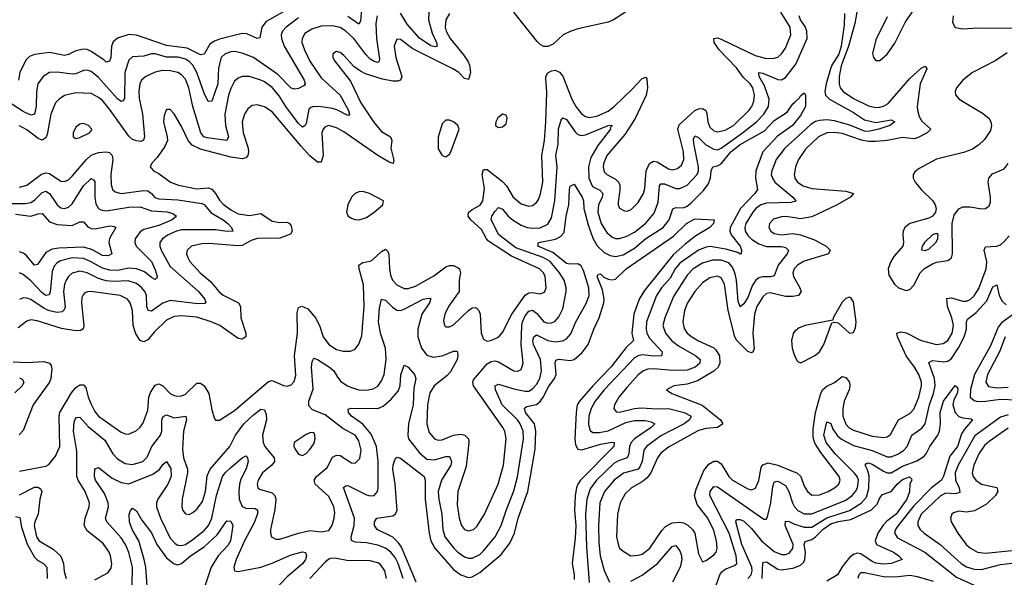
# Model space of a CAD drawing. Header units: inches. Extents: x 1843162 to 1959474, y 907081 to 1016326.
# Tile 422 of 656: x 1915892 to 1921110, y 955876 to 958830. Entities that reach past the tile are written whole.
import ezdxf

# ---------------------------------------------------------------- set-up
doc = ezdxf.new("R2010")
doc.units = ezdxf.units.IN
doc.header["$MEASUREMENT"] = 0
doc.layers.add('B9915', color=7, linetype='Continuous')
doc.layers.add('B9925', color=7, linetype='Continuous')

msp = doc.modelspace()

# ---------------------------------------------------------------- linework, layer by layer
at = {"layer": 'B9915', "color": 5}
for points, elevation in [([(1917703, 958890), (1917698.4, 958821.6), (1917690, 958806.6), (1917630, 958847)], 540), ([(1917370, 958840.7), (1917303.9, 958790), (1917285.4, 958770), (1917278, 958750), (1917278.9, 958730), (1917293.8, 958690), (1917399.5, 958510), (1917404.5, 958490), (1917398.8, 958481.2), (1917370, 958466), (1917350, 958461.5), (1917330, 958468.2), (1917259.4, 958539.4), (1917130, 958630.4), (1917070, 958653.1), (1917030, 958660.9), (1917010, 958660.2), (1916980.2, 958650), (1916960.4, 958630), (1916945.5, 958574.5), (1916941, 958490), (1916910, 958398), (1916890, 958396.9), (1916870, 958440.4), (1916831, 958550), (1916810, 958588.7), (1916790, 958608.7), (1916770, 958620.6), (1916732.3, 958632.3), (1916670, 958632.3), (1916610, 958649.5), (1916590, 958649.9), (1916550, 958636.7), (1916490, 958634.3), (1916470, 958616), (1916449.7, 958550), (1916448, 958412), (1916439.4, 958400.6), (1916430, 958397.3), (1916410, 958411.7), (1916310, 958524.6), (1916270, 958555.9), (1916250, 958562.6), (1916230, 958561.6), (1916190, 958543.2), (1916170, 958541.2), (1916090, 958553), (1916050, 958550.5), (1916016.9, 958530), (1915987.7, 958490), (1915981.3, 958450), (1915979.4, 958370), (1915970, 958329.8), (1915950, 958324.6), (1915910, 958343.3), (1915850, 958382.1)], 540), ([(1918170, 958863.5), (1918149.6, 958830), (1918147.1, 958790), (1918152, 958770), (1918172.4, 958730), (1918244.6, 958644.6), (1918266.6, 958610), (1918275.2, 958590), (1918281.6, 958550), (1918270, 958513.5), (1918250, 958519.4), (1918219.1, 958550), (1918188.1, 958570), (1917975.3, 958675.3), (1917910, 958725.3), (1917890, 958727.8), (1917875.8, 958690), (1917886, 958630), (1917917.9, 958530), (1917910.7, 958510), (1917895.2, 958504.8), (1917870, 958503.9), (1917814.5, 958514.5), (1917724.2, 958544.2), (1917697.1, 958557.1), (1917662.5, 958582.5), (1917610, 958641.1), (1917590, 958656.4), (1917570, 958661.6), (1917550.7, 958650), (1917552.2, 958630), (1917562.3, 958610), (1917644.7, 958504.7), (1917700.3, 958390), (1917766.1, 958290), (1917810, 958237.8), (1917857.6, 958210), (1917863.7, 958190), (1917859, 958150), (1917874.2, 958085.8), (1917871.6, 958068.4), (1917850, 958075.4), (1917790, 958110.9), (1917610, 958235.8), (1917570, 958258), (1917530, 958269.1), (1917510, 958261.8), (1917500.2, 958250), (1917492.8, 958230), (1917500.5, 958110), (1917490, 958075.3), (1917470, 958075.2), (1917430, 958109.4), (1917381.9, 958161.9), (1917230, 958341.4), (1917190, 958368.3), (1917150, 958379.4), (1917124.4, 958375.6), (1917101.7, 958358.3), (1917083.2, 958330), (1917071.6, 958290), (1917076.1, 958230), (1917101.9, 958150), (1917104.9, 958130), (1917100.1, 958110), (1917090, 958099.2), (1917070, 958093.6), (1917010, 958102.5), (1916850, 958144), (1916805.6, 958165.6), (1916784.2, 958190), (1916750, 958264.2), (1916710, 958331.8), (1916690, 958354.5), (1916670, 958355.1), (1916658, 958322), (1916654.7, 958290), (1916674.2, 958210), (1916674.4, 958190), (1916661.1, 958158.9), (1916619.8, 958100.2), (1916592.2, 958070), (1916583, 958050), (1916600.5, 958030), (1916630, 958015.2), (1916691.8, 957970), (1916734, 957954), (1916830, 957934.7), (1916890, 957939.4), (1916910, 957933.3), (1916930.1, 957910.1), (1916950, 957873.6), (1916970, 957852.3), (1917010, 957822.3), (1917050, 957801.9), (1917110, 957793.5), (1917170, 957804.1), (1917230, 957763.4), (1917270, 957755.3), (1917310, 957757.3), (1917322, 957750), (1917330, 957737.6), (1917336.3, 957710), (1917326.1, 957693.9), (1917270, 957672.3), (1917150, 957671), (1917119.1, 957660.9), (1917070, 957633.6), (1917050, 957631.6), (1916894.8, 957645.2), (1916856.9, 957643.1), (1916801.6, 957630), (1916779, 957610), (1916775.9, 957590), (1916782.2, 957570), (1916794.3, 957550), (1916848.1, 957490), (1916902.5, 957442.5), (1916947, 957390), (1916970, 957370.6), (1917050.8, 957330), (1917061.5, 957310), (1917064.6, 957250), (1917090.9, 957170), (1917090.2, 957149.8), (1917070, 957138.2), (1917050, 957141.8), (1916952.3, 957210), (1916906.8, 957230), (1916830, 957253.6), (1916750, 957262.3), (1916710, 957258), (1916670, 957238.7), (1916604.5, 957175.5), (1916570, 957134), (1916550, 957124), (1916530, 957131.2), (1916506.6, 957166.6), (1916494, 957210), (1916489.4, 957290), (1916476.7, 957330), (1916462.3, 957350), (1916424.5, 957370), (1916269.5, 957390.5), (1916250.9, 957389.1), (1916237.4, 957382.6), (1916227.3, 957372.7), (1916221.9, 957358.1), (1916218.6, 957330), (1916231.7, 957210), (1916227.4, 957192.6), (1916215.5, 957184.5), (1916190, 957182.5), (1916113.8, 957193.8), (1915984.7, 957235.3), (1915950, 957239.6), (1915930, 957232.9), (1915882.9, 957197.1)], 580), ([(1917285.5, 958870), (1917198.7, 958821.3), (1917175.8, 958790), (1917165.3, 958734.7), (1917150, 958729.8), (1917095.9, 958755.9), (1917070, 958757.3), (1916950, 958726.3), (1916923.4, 958716.6), (1916900.3, 958699.7), (1916870, 958647.7), (1916850, 958643.6), (1916779.5, 958679.5), (1916670, 958693.2), (1916510, 958747.6), (1916470, 958751.7), (1916410, 958733), (1916387.2, 958712.8), (1916378.7, 958690), (1916375, 958630), (1916367.3, 958610), (1916350, 958605.7), (1916337.8, 958617.8), (1916270, 958660.9), (1916250, 958671.9), (1916230, 958674.9), (1916190, 958664.8), (1916150, 958645), (1916130, 958640.7), (1916050, 958657), (1915970, 958646), (1915943.9, 958636.1), (1915924, 958616), (1915892.2, 958550), (1915886, 958510)], 520), ([(1915890, 956437.8), (1916030, 956464.2), (1916046.2, 956473.8), (1916082.1, 956517.9), (1916103.6, 956570), (1916100.6, 956730), (1916104.5, 956750), (1916166.4, 956853.6), (1916190, 956881.3), (1916210, 956895.1), (1916230, 956895.1), (1916241.6, 956881.6), (1916254.6, 956830), (1916270, 956794), (1916290, 956755), (1916310, 956730.1), (1916430, 956644.6), (1916450, 956636), (1916470, 956634.2), (1916510, 956654.2), (1916530, 956671.4), (1916546.2, 956693.8), (1916570, 956761.3), (1916576.3, 956830), (1916584.4, 956855.6), (1916610, 956894.3), (1916630, 956901.2), (1916650, 956890.1), (1916690, 956850.1), (1916710, 956839.2), (1916730, 956835), (1916750, 956837.4), (1916770, 956846.5), (1916830, 956904.6), (1916850, 956904.6), (1916870.1, 956890), (1916893.6, 956850), (1916910, 956762.8), (1916921.6, 956721.6), (1916930, 956708), (1916950, 956708.8), (1917030, 956760.6), (1917210, 956913.1), (1917230, 956918.4), (1917290, 956892.4), (1917310, 956888.9), (1917330, 956896), (1917346.6, 956913.4), (1917354.7, 956945.3), (1917348.6, 957050), (1917364.2, 957170), (1917362.2, 957277.8), (1917370, 957304.9), (1917386.7, 957313.3), (1917418.4, 957298.4), (1917458.8, 957250), (1917480.8, 957210), (1917500.1, 957150), (1917530, 957109.4), (1917570, 957083.8), (1917605.9, 957074.1), (1917645.1, 957074.9), (1917670, 957085.5), (1917690, 957110.7), (1917705.4, 957154.6), (1917717.5, 957310), (1917714.4, 957425.6), (1917690.9, 957510), (1917689.5, 957530.5), (1917710, 957544.2), (1917749.2, 957550.8), (1917762.1, 957557.9), (1917810, 957603), (1917830, 957614.3), (1917843, 957603), (1917848.3, 957588.3), (1917851, 957510), (1917857.2, 957477.2), (1917868.4, 957450), (1917890, 957425), (1917930, 957405.6), (1917950, 957405.5), (1917990, 957418.8), (1918087.2, 957472.8), (1918150, 957520.4), (1918170, 957528.9), (1918190, 957527.3), (1918215.6, 957515.6), (1918222.2, 957510), (1918227.8, 957490), (1918221, 957450), (1918220.4, 957390), (1918164.7, 957310), (1918144.2, 957270), (1918137, 957237), (1918143.8, 957210), (1918150, 957203), (1918170, 957203.7), (1918190, 957214.6), (1918270, 957289.4), (1918290, 957304.3), (1918310, 957306.2), (1918324.7, 957290), (1918331.4, 957270), (1918337.2, 957170), (1918350, 957138.4), (1918370, 957128), (1918388, 957130), (1918430, 957149.1), (1918450, 957173.1), (1918500.4, 957270), (1918570, 957370.1), (1918590, 957382.4), (1918610, 957384.5), (1918650, 957378.7), (1918673.1, 957386.9), (1918682.7, 957410), (1918676.2, 957470), (1918667.3, 957490), (1918647.3, 957510), (1918498.3, 957578.3), (1918376.7, 957656.7), (1918365, 957670), (1918339.2, 957719.2), (1918283.1, 957770), (1918269.1, 957789.1), (1918270.9, 957809.1), (1918290, 957825.6), (1918331.9, 957848.1), (1918346.7, 957870), (1918355.8, 957935.8), (1918342.6, 958010), (1918350, 958036.9), (1918370, 958036.2), (1918450, 957973.3), (1918472, 957950), (1918506.7, 957890), (1918550, 957854), (1918590, 957842.7), (1918610, 957846.2), (1918630, 957861.2), (1918641.5, 957878.5), (1918652.8, 957907.2), (1918664.5, 957970), (1918659.4, 958110), (1918673.1, 958190), (1918680.4, 958290), (1918684.9, 958444.9), (1918679.5, 958520.5), (1918680.2, 958530), (1918691.6, 958548.4), (1918710, 958559.5), (1918730, 958563), (1918753.1, 958553.1), (1918771, 958531), (1918817.8, 958410), (1918839.9, 958370), (1918870, 958331.4), (1918890, 958317.2), (1918910, 958312.2), (1918950, 958318.6), (1919010, 958345.4), (1919041.9, 958370), (1919138.4, 958461.6), (1919190, 958519.4), (1919210, 958526.3), (1919216.3, 958516.3), (1919218.5, 958470), (1919211.2, 958430), (1919152.9, 958307.1), (1919098.1, 958221.9), (1919004.4, 958110), (1918986.7, 958066.7), (1918984.7, 958050), (1918990, 958024.9), (1919004.2, 958010), (1919050, 957986.2), (1919066.2, 957970), (1919072.9, 957952.9), (1919073.3, 957926.7), (1919063.9, 957863.9), (1919063.8, 957850), (1919071, 957831), (1919097.1, 957817.1), (1919110, 957815.6), (1919130, 957822.7), (1919170, 957862.6), (1919198.5, 957910), (1919204.7, 957935.3), (1919212.6, 958030), (1919230, 958068.1), (1919250, 958080.1), (1919270, 958077.7), (1919330, 958040.1), (1919350, 958035), (1919378.3, 958041.7), (1919399.6, 958060.4), (1919411.1, 958090), (1919409.5, 958130), (1919379.4, 958250), (1919386.6, 958273.4), (1919450, 958332.2), (1919470, 958348.4), (1919490, 958357.4), (1919510, 958359.6), (1919527.5, 958350), (1919533.7, 958333.7), (1919539.2, 958290), (1919550, 958260.2), (1919570, 958240.7), (1919590, 958235.4), (1919630, 958245.1), (1919674.6, 958270), (1919756.4, 958350), (1919771.3, 958370), (1919781.9, 958398.1), (1919787, 958430), (1919777.1, 958470), (1919763.5, 958490), (1919726.2, 958526.2), (1919690, 958575.3), (1919599, 958670), (1919572.9, 958710), (1919570, 958730.3), (1919590, 958733.5), (1919610, 958726.3), (1919790, 958641.3), (1919850, 958624.2), (1919890, 958626), (1919910, 958632.2), (1919930, 958648.6), (1919950, 958680.2), (1919978.9, 958750), (1919975.1, 958790), (1919925, 958870)], 580), ([(1917786.1, 958850), (1917779.9, 958810), (1917783.2, 958730), (1917798, 958622), (1917797.5, 958610), (1917790, 958604.3), (1917770, 958608.5), (1917750, 958621.9), (1917726.1, 958646.1), (1917663.1, 958730), (1917619.9, 958770), (1917590, 958789.5), (1917550, 958798), (1917490, 958795.8), (1917439.2, 958780.8), (1917403.6, 958756.4), (1917388.3, 958730), (1917387.3, 958710), (1917400.4, 958670), (1917428.7, 958610), (1917490, 958522), (1917591, 958430), (1917634.4, 958350), (1917638.9, 958330), (1917635.4, 958324.6), (1917630, 958323.5), (1917572.9, 958352.9), (1917550, 958360.1), (1917490, 958369.1), (1917448, 958370), (1917434.1, 958365.9), (1917423.8, 958356.2), (1917410, 958280.7), (1917404, 958270), (1917390, 958260.3), (1917370, 958280.5), (1917303.1, 958370), (1917267.6, 958427.6), (1917230, 958471.4), (1917190, 958501.2), (1917170, 958510.4), (1917110, 958528.7), (1917070.8, 958529.2), (1917050, 958521.1), (1917030, 958504.2), (1917010, 958465.1), (1916998.7, 958430), (1916979.2, 958330), (1916982.6, 958270), (1916998.1, 958210), (1916990.2, 958190), (1916884.7, 958204.7), (1916867.8, 958210), (1916852.3, 958230), (1916809.9, 958370), (1916788.5, 958470), (1916770, 958514.8), (1916750, 958538.4), (1916730, 958551), (1916690, 958559.4), (1916650, 958560.9), (1916610, 958552.6), (1916560.7, 958530), (1916538, 958510), (1916528, 958490), (1916523.1, 958450), (1916525.1, 958414.9), (1916543.2, 958330), (1916552.8, 958210), (1916547.7, 958192.3), (1916534.2, 958185.8), (1916510, 958188.3), (1916490, 958196.2), (1916470, 958213.6), (1916373.7, 958350), (1916330, 958401.7), (1916310, 958418.8), (1916270, 958439.3), (1916190, 958443.1), (1916130, 958427.8), (1916100.7, 958410), (1916080.9, 958390), (1916056, 958330), (1916037.4, 958222.6), (1916030, 958204.8), (1916021.3, 958198.7), (1916010, 958192.9), (1915990, 958200.5), (1915930, 958246.3), (1915890, 958267.3)], 560), ([(1918060.1, 958870), (1918059.2, 958830), (1918078, 958758), (1918100.7, 958710), (1918104.2, 958690), (1918094.4, 958685.6), (1918070, 958691.7), (1918010, 958731.7), (1917946, 958806), (1917910, 958865.2)], 560), ([(1919101.7, 958870), (1919039.2, 958830), (1919010, 958817.8), (1918850, 958781.1), (1918810, 958767.8), (1918772.7, 958750), (1918718.7, 958701.3), (1918690, 958687.4), (1918670, 958689), (1918650, 958699.1), (1918633.9, 958713.9), (1918510, 958870.9)], 580), ([(1916290, 955862.3), (1916359.3, 955900.7), (1916375.8, 955924.2), (1916380.8, 955950), (1916373.8, 955990), (1916365.2, 956010), (1916335, 956055), (1916250, 956121.7), (1916234.2, 956150), (1916238.2, 956190), (1916260.2, 956250), (1916261.5, 956270), (1916239, 956330), (1916201.1, 956390), (1916194.5, 956410), (1916195.2, 956544.8), (1916176.5, 956650), (1916181.1, 956698.9), (1916190, 956722), (1916196.6, 956723.4), (1916210, 956724.3), (1916255.5, 956675.5), (1916343.4, 956603.4), (1916384.6, 956530), (1916410, 956503.5), (1916450, 956479.5), (1916490, 956473.8), (1916544.4, 956490), (1916567.3, 956512.7), (1916591.3, 956568.7), (1916637.9, 956630), (1916644.2, 956650), (1916645.8, 956710), (1916652, 956728), (1916670, 956737.4), (1916710, 956721), (1916772.4, 956730), (1916775.6, 956710), (1916759.4, 956650), (1916754.7, 956554.7), (1916760.4, 956510), (1916781.3, 956450), (1916781.6, 956430), (1916753.5, 956290), (1916750.2, 956250.2), (1916756.1, 956230), (1916770, 956211.8), (1916790, 956208.9), (1916810, 956219.1), (1916830, 956237.3), (1916861.4, 956278.6), (1916875.8, 956330), (1916885.6, 956414.4), (1916901.7, 956450), (1917005.2, 956570), (1917035, 956630), (1917080.4, 956690), (1917130, 956737.7), (1917170, 956767.5), (1917190, 956764.2), (1917198, 956738), (1917199.9, 956710), (1917179.2, 956630), (1917182.1, 956590), (1917191.8, 956570), (1917239.6, 956510), (1917241.3, 956490), (1917227.7, 956470), (1917179.2, 956430), (1917154.8, 956390), (1917150.1, 956370), (1917154.7, 956350), (1917162.5, 956342.5), (1917230, 956323.1), (1917243.1, 956310), (1917250.1, 956290.1), (1917244.8, 956235.2), (1917221.6, 956130), (1917221.1, 956110), (1917226.7, 956090), (1917250, 956077.6), (1917270, 956078.4), (1917369.9, 956110.1), (1917430, 956123.4), (1917490, 956118), (1917530, 956124.2), (1917548.1, 956151.9), (1917558, 956190), (1917561.1, 956218.9), (1917556.9, 956250), (1917530, 956303.5), (1917458.1, 956370), (1917451.9, 956390), (1917464.9, 956410), (1917521.3, 956458.7), (1917550, 956512.5), (1917570, 956523.5), (1917590, 956521.1), (1917650, 956482.6), (1917670, 956480.8), (1917693.7, 956506.3), (1917702.2, 956550), (1917690, 956599.8), (1917669, 956630), (1917603.8, 956663.8), (1917510, 956736.7), (1917443.6, 956763.6), (1917424.7, 956784.7), (1917424, 956810), (1917447.9, 956872.1), (1917438.8, 956990), (1917441.3, 957018.7), (1917450, 957036.5), (1917470, 957030.1), (1917533.1, 956990), (1917556.6, 956970), (1917575.8, 956935.8), (1917594.4, 956914.4), (1917628.4, 956890), (1917650, 956881.2), (1917690, 956869.1), (1917730, 956867.3), (1917765.3, 956874.7), (1917790, 956889.3), (1917810, 956917.4), (1917822.6, 956950), (1917834.3, 957030), (1917830, 957089.6), (1917803.9, 957170), (1917793.5, 957230), (1917798.1, 957301.9), (1917810, 957350.4), (1917830, 957344.2), (1917867.3, 957307.3), (1917890, 957291.9), (1917910, 957290.1), (1917930, 957296.4), (1918030, 957350.1), (1918055.8, 957355.8), (1918070, 957353.1), (1918063.8, 957330), (1918023.1, 957270), (1918002.3, 957190), (1918001.6, 957150), (1918021.3, 957090), (1918050, 957052.6), (1918082.8, 957042.8), (1918131.3, 957048.7), (1918190, 957073.4), (1918210, 957073.6), (1918212.7, 957070), (1918214.2, 957050), (1918209.5, 957030), (1918175, 956965), (1918156.1, 956943.9), (1918088.8, 956890), (1918066.3, 956853.7), (1918053.8, 956790), (1918049.6, 956690), (1918062.7, 956642.7), (1918090, 956609.4), (1918110, 956603.1), (1918130, 956604.5), (1918190.2, 956629.8), (1918230, 956635), (1918251, 956630), (1918270.1, 956610.1), (1918271.5, 956590), (1918257.6, 956462.4), (1918214.7, 956330), (1918210, 956262), (1918221.3, 956190), (1918232.9, 956150), (1918250, 956130.2), (1918270, 956122.2), (1918297.3, 956130), (1918314.2, 956145.8), (1918354.4, 956210), (1918427.7, 956370), (1918456.1, 956470), (1918469.9, 956610), (1918463.6, 956650), (1918452.8, 956670), (1918296.9, 956890), (1918293.8, 956910), (1918297.7, 956922.3), (1918370, 957007), (1918390, 957020.1), (1918410, 957022.8), (1918430, 957018.4), (1918510, 956969.5), (1918531.8, 956968.2), (1918550, 956978), (1918559.9, 957010), (1918549.5, 957109.5), (1918553.9, 957210), (1918556.7, 957230), (1918570, 957261.5), (1918590, 957285.6), (1918610, 957290.6), (1918630, 957275.6), (1918670, 957230.1), (1918690, 957222.5), (1918710, 957223.9), (1918727.9, 957232.1), (1918750, 957256.5), (1918770, 957298.9), (1918787.3, 957390), (1918787.6, 957410), (1918777.8, 957450), (1918751.8, 957490), (1918702.7, 957550), (1918666.4, 957570), (1918521.1, 957621.1), (1918430.4, 957690), (1918391, 957770), (1918393.5, 957790), (1918410, 957814), (1918430, 957835.9), (1918450, 957826), (1918481.1, 957790), (1918507.6, 957767.6), (1918550, 957741.7), (1918582, 957730), (1918610, 957725.6), (1918650, 957728.4), (1918690, 957746.4), (1918710, 957780.3), (1918727.6, 957870), (1918740.1, 958050), (1918734, 958110), (1918745.8, 958170), (1918747.9, 958252.1), (1918761.8, 958298.2), (1918770, 958310.3), (1918790, 958302), (1918835.9, 958235.9), (1918850, 958222.7), (1918870, 958217.5), (1918890, 958221.1), (1919010, 958268.9), (1919030, 958271.9), (1919031.2, 958268.8), (1919021.8, 958258.2), (1919022.6, 958250), (1918956.1, 958163.9), (1918919.6, 958100.4), (1918907, 958050), (1918908.2, 957990), (1918926.8, 957946.8), (1918966.6, 957926.6), (1918981.5, 957910), (1918978.2, 957890), (1918959, 957850), (1918956.2, 957810), (1918974, 957750), (1919003.3, 957703.3), (1919030, 957679.2), (1919050, 957671.9), (1919070, 957671.8), (1919110, 957683.8), (1919150, 957704.8), (1919210, 957752.9), (1919254.2, 957805.8), (1919275.9, 957864.1), (1919283.2, 957950), (1919290, 957961), (1919310, 957960.3), (1919370, 957936.3), (1919390, 957936.6), (1919430, 957953.8), (1919482.7, 958010), (1919489, 958030), (1919488.7, 958050), (1919465, 958175), (1919463.3, 958196.7), (1919470, 958215.8), (1919490, 958205.4), (1919528, 958168), (1919570, 958144.2), (1919590, 958140.8), (1919610, 958149.2), (1919721.7, 958230), (1919796.2, 958290), (1919835.4, 958330), (1919859.9, 958370), (1919863.9, 958410), (1919839.7, 958479.7), (1919810.7, 958530), (1919809.7, 958550), (1919830, 958547), (1919910, 958512.7), (1919930, 958512), (1919950, 958523.5), (1920000, 958587.9)], 560), ([(1917923.9, 955870), (1917896.8, 955950), (1917881.5, 955981.5), (1917858.3, 956010), (1917830, 956029.9), (1917790, 956046.5), (1917730, 956059.5), (1917670, 956061.8), (1917651.1, 956071.1), (1917648.6, 956090), (1917663.9, 956150), (1917666.2, 956190), (1917607.8, 956352.2), (1917618.3, 956361.7), (1917630, 956361.9), (1917730, 956313.6), (1917750, 956307.8), (1917771, 956310), (1917787.3, 956330), (1917790.8, 956349.2), (1917792.3, 956492.3), (1917783.4, 956570), (1917754.4, 956634.4), (1917710, 956688.1), (1917650.9, 956730), (1917634.3, 956750), (1917632.7, 956767.3), (1917648, 956772), (1917790, 956770.1), (1917818, 956782), (1917860.7, 956819.3), (1917896.8, 956863.2), (1917907.5, 956890), (1917911.3, 956948.7), (1917925, 956990), (1917930, 956999.5), (1917950, 956990.3), (1917983.6, 956950), (1917991.9, 956930), (1917980.9, 956879.1), (1917976.7, 956790), (1917951.6, 956690), (1917948, 956630), (1917952.6, 956610), (1918010, 956534.8), (1918050, 956502.7), (1918090, 956498), (1918150, 956516.2), (1918170, 956515.8), (1918180.9, 956490), (1918176.4, 956470), (1918127, 956390), (1918110.1, 956330), (1918112.4, 956290), (1918128.4, 956210), (1918135, 956130), (1918145.6, 956090), (1918192.8, 956030), (1918213.1, 956010), (1918250, 955985), (1918270, 955978.4), (1918290, 955978.1), (1918330, 955997.9), (1918350, 956016.1), (1918411, 956090), (1918444, 956150), (1918469.3, 956230.7), (1918510, 956334.6), (1918530, 956408.7), (1918562.3, 956610), (1918560.1, 956650), (1918544.3, 956690), (1918529.9, 956710), (1918449.5, 956790), (1918413.1, 956870), (1918412.3, 956890), (1918430, 956899.8), (1918510, 956874.4), (1918570, 956861.8), (1918590, 956863.1), (1918610, 956874.5), (1918630, 956898.2), (1918647.6, 956930), (1918657.6, 956970), (1918651.2, 957030), (1918615.1, 957110), (1918611.4, 957130), (1918616.2, 957150), (1918630, 957161.1), (1918690, 957130.9), (1918730, 957123.6), (1918770, 957128.5), (1918790, 957139.1), (1918813.5, 957166.5), (1918838.8, 957230), (1918893.3, 957326.7), (1918910.7, 957369.3), (1918909, 957410), (1918880.7, 957500.7), (1918866.8, 957526.8), (1918850, 957537.4), (1918810, 957534.9), (1918790, 957538.6), (1918717.5, 957597.5), (1918638, 957630), (1918642, 957650), (1918732.2, 957667.8), (1918758.8, 957681.2), (1918776.8, 957703.2), (1918787.9, 957790), (1918802.4, 957850), (1918805.2, 957930), (1918810, 957947.7), (1918830, 957959.5), (1918872.5, 957890), (1918879, 957870), (1918881.7, 957830), (1918903.9, 957743.9), (1918930, 957673.4), (1918953, 957633), (1918990, 957596.9), (1919021, 957581), (1919050, 957575.6), (1919090, 957584.8), (1919150, 957619.1), (1919210, 957670.5), (1919302.2, 957730), (1919334, 957770), (1919352.5, 957827.5), (1919370, 957835), (1919410, 957834.4), (1919430, 957842.6), (1919450, 957859.6), (1919515.2, 957924.8), (1919541.4, 957958.6), (1919553.6, 957990), (1919556.1, 958030), (1919565.5, 958050), (1919590, 958055.3), (1919610, 958066.3), (1919661.1, 958130), (1919710, 958168.8), (1919838.8, 958241.2), (1919890, 958296), (1919958.8, 958341.2), (1919990, 958384.4), (1920000, 958393.6)], 540), ([(1920000, 958285.6), (1919987.7, 958270), (1919907.2, 958212.8), (1919829.5, 958130), (1919792.4, 958030), (1919791.2, 957990), (1919801.9, 957930), (1919787.9, 957910), (1919711.4, 957830), (1919656.4, 957730), (1919654.7, 957710), (1919662.2, 957690), (1919710.5, 957630), (1919717.2, 957610), (1919714.9, 957590), (1919710, 957588.2), (1919697.2, 957597.2), (1919634.9, 957614.9), (1919551.8, 957628.2), (1919530, 957625.6), (1919489.5, 957610), (1919390, 957541.1), (1919366.4, 957510), (1919339.6, 957460.4), (1919293.9, 957410), (1919267, 957370), (1919213.6, 957230), (1919211.3, 957190), (1919215.7, 957170), (1919230, 957143.8), (1919297.1, 957070), (1919292.4, 957050), (1919252.4, 957047.6), (1919190, 957054.3), (1919170, 957049.9), (1919150, 957038.7), (1918989.2, 956870), (1918942.5, 956810), (1918920.1, 956770), (1918908.9, 956730), (1918905.6, 956685.6), (1918914.5, 956654.5), (1918930, 956643.8), (1918962.7, 956642.7), (1919010, 956651.9), (1919104.5, 956695.5), (1919150, 956706.9), (1919206.1, 956706.1), (1919239.1, 956699.1), (1919257.7, 956690), (1919238.2, 956670), (1919149.8, 956610.2), (1919132.3, 956590), (1919123.3, 956570), (1919120.5, 956530), (1919111.9, 956510), (1919065.9, 956494.1), (1919041.1, 956478.9), (1918948.8, 956390), (1918915.7, 956344.3), (1918896.7, 956290), (1918889.8, 956210.2), (1918896.2, 956036.2), (1918910.5, 955849.5)], 540), ([(1920000, 958198.1), (1919947.4, 958150), (1919901.5, 958090), (1919877.2, 958030), (1919875.1, 958010), (1919880.8, 957990), (1919893.4, 957970), (1919990.2, 957890), (1920000, 957878.3)], 560), ([(1915890, 957943.9), (1915930, 957953.7), (1916007.6, 958012.4), (1916030, 958019.6), (1916050, 958014.8), (1916110, 957974.4), (1916130, 957972.5), (1916150, 957981.7), (1916170, 958000.9), (1916245.8, 958090), (1916270, 958111.9), (1916310, 958126.7), (1916350, 958130.9), (1916367.2, 958127.2), (1916382.3, 958110), (1916385.8, 958090), (1916375.2, 958010), (1916376.3, 957956.3), (1916384.2, 957930), (1916397.5, 957917.5), (1916430.1, 957910.1), (1916550, 957924.6), (1916570, 957923.4), (1916589.7, 957909.7), (1916608.6, 957888.6), (1916630, 957880.5), (1916730, 957876.3), (1916857.3, 957857.3), (1916870, 957850.8), (1916906.3, 957806.3), (1916970, 957770.4), (1916994.8, 957750), (1917014.7, 957730), (1917020.7, 957710), (1916991.5, 957708.5), (1916930, 957717.3), (1916750, 957716.5), (1916723.6, 957710), (1916678.5, 957690), (1916647.8, 957670), (1916633.6, 957650), (1916633.8, 957630), (1916640.9, 957610), (1916690, 957523.5), (1916840.2, 957390), (1916873.1, 957350), (1916878.7, 957330), (1916873.4, 957326.6), (1916835.2, 957324.8), (1916690, 957341.8), (1916650, 957329.4), (1916590, 957286.4), (1916572.7, 957290), (1916565.8, 957310), (1916563.1, 957370), (1916555.8, 957390), (1916539.3, 957410), (1916510, 957432.2), (1916466.9, 957446.9), (1916390, 957443.2), (1916350, 957446.5), (1916310, 957458.5), (1916250, 957489.9), (1916210, 957497.3), (1916170, 957486.9), (1916150.1, 957469.9), (1916138.3, 957450), (1916130, 957427.8), (1916124.4, 957390), (1916132, 957308), (1916127.4, 957292.6), (1916116.7, 957283.3), (1916090, 957278.7), (1916050, 957287.9), (1916021.1, 957301.1), (1915950, 957347.3), (1915930, 957355.3), (1915910, 957356.8), (1915890, 957347.2)], 560), ([(1920000, 958028.5), (1919996.8, 958010), (1920000, 957992.3)], 580), ([(1915850, 957857.2), (1915922.9, 957857.1), (1915950, 957862.3), (1915970, 957873.9), (1916010, 957915.6), (1916030, 957922), (1916050, 957908.8), (1916090, 957849.4), (1916110, 957834.3), (1916130, 957830.8), (1916150, 957837.2), (1916170, 957855.3), (1916229.9, 957950), (1916270, 957988.3), (1916282.6, 957982.6), (1916290.5, 957970.5), (1916289.3, 957890), (1916294.9, 957854.9), (1916309.5, 957830), (1916322.5, 957822.5), (1916350, 957818.5), (1916470, 957836.7), (1916530, 957838.6), (1916590, 957818.4), (1916673.1, 957813.1), (1916703.6, 957803.6), (1916722.7, 957790), (1916699.7, 957770), (1916630, 957740.8), (1916550, 957718.4), (1916530, 957705.9), (1916503.1, 957670), (1916501.2, 957650), (1916508.4, 957630), (1916590.5, 957550), (1916610, 957504.9), (1916620.2, 957470), (1916618.5, 957461.5), (1916610, 957454), (1916590, 957463.7), (1916553.7, 957493.7), (1916510.2, 957510.2), (1916470, 957514), (1916410, 957502), (1916370, 957502.8), (1916330, 957513.8), (1916267.5, 957550), (1916230, 957565.6), (1916170.7, 957569.3), (1916107.5, 957552.5), (1916090, 957541.9), (1916074.9, 957525.1), (1916064.6, 957495.4), (1916053.4, 957386.6), (1916047.2, 957372.8), (1916030, 957369.9), (1916010, 957383.7), (1915950, 957447.5), (1915910, 957480.9), (1915890, 957489.3)], 540), ([(1920000, 957867.8), (1919979, 957861), (1919850, 957857.4), (1919820.2, 957850), (1919793.6, 957830), (1919777.9, 957810), (1919740.3, 957750), (1919734.5, 957730), (1919736.8, 957710), (1919750, 957687.3), (1919770, 957667.6), (1919810, 957642.2), (1919850, 957628.4), (1919930, 957628.1), (1919950, 957622.8), (1919966, 957610), (1919959.5, 957590), (1919912.2, 957530), (1919890, 957472.9), (1919871.5, 957468.5), (1919830, 957468.6), (1919810, 957463.1), (1919792.7, 957450), (1919775.9, 957424.1), (1919750, 957358.2), (1919730, 957324.2), (1919710, 957308.6), (1919698.9, 957338.9), (1919689.9, 957450), (1919683.3, 957483.3), (1919670, 957519.2), (1919650, 957542.4), (1919610, 957556.7), (1919563.6, 957556.4), (1919510, 957540.5), (1919460.8, 957510), (1919430, 957476.5), (1919357, 957363), (1919311, 957250), (1919300.9, 957210), (1919313.8, 957170), (1919345.7, 957130), (1919382.6, 957102.6), (1919475.2, 957050), (1919497.6, 957030), (1919495.7, 957010), (1919472.3, 956990), (1919430, 956973.5), (1919352.5, 956972.5), (1919250, 956980.9), (1919221.6, 956978.4), (1919197.6, 956970), (1919170.4, 956949.6), (1919110, 956882.4), (1919066.3, 956830), (1919043.7, 956790), (1919040.2, 956770), (1919053.2, 956753.2), (1919070, 956751.8), (1919149.5, 956770.5), (1919185.7, 956774.3), (1919270, 956769.1), (1919330, 956771), (1919412.9, 956750), (1919451, 956730), (1919441.9, 956710), (1919413.6, 956690), (1919290, 956625), (1919213.4, 956570), (1919200.3, 956550), (1919190, 956489.7), (1919178.9, 956461.1), (1919169.2, 956450), (1919092.6, 956427.4), (1919042.5, 956390), (1918991.5, 956330), (1918966.8, 956270), (1918959.9, 956150), (1918961.3, 956058.7), (1918969, 955990), (1918990, 955911.8), (1919018.4, 955850)], 560), ([(1915870, 957799.8), (1915950, 957788.7), (1915990, 957802), (1916010, 957803.6), (1916050, 957759.6), (1916090, 957745.7), (1916170, 957739.6), (1916210, 957760.2), (1916230, 957760.2), (1916253.3, 957733.3), (1916270, 957723.3), (1916290, 957721.9), (1916370, 957738.4), (1916393.9, 957733.9), (1916400.5, 957730), (1916368.1, 957671.9), (1916364.1, 957650), (1916379.5, 957590), (1916360.4, 957579.6), (1916330, 957580.7), (1916273.2, 957613.2), (1916230, 957624.9), (1916099.4, 957620.6), (1916064.7, 957615.3), (1916030, 957597.6), (1915986.8, 957533.2), (1915970, 957530.7), (1915924, 957584), (1915910, 957594.2), (1915890, 957599.9)], 520), ([(1917993.4, 955850), (1917915.5, 956035.5), (1917899.7, 956059.7), (1917870, 956088.3), (1917787.1, 956130), (1917772.1, 956150), (1917771.5, 956170), (1917784.7, 956190), (1917870, 956202.7), (1917881.1, 956210), (1917891.5, 956230), (1917882.2, 956370), (1917869.4, 956450), (1917870.7, 956470), (1917880.6, 956499.4), (1917890, 956512.7), (1917910, 956508), (1918035.8, 956410), (1918041.2, 956390), (1918040.2, 956290), (1918062.6, 956110), (1918070.4, 956070), (1918092.5, 956030), (1918190, 955917.6), (1918230, 955888.6), (1918270, 955875.9), (1918290, 955879.2), (1918330, 955902.6), (1918443.2, 955996.8), (1918490, 956057.3), (1918514.9, 956110), (1918532.8, 956190), (1918585.7, 956330), (1918624.4, 956555.6), (1918626.6, 956650), (1918619.3, 956690), (1918573, 956750), (1918566.9, 956773.1), (1918579.2, 956780.8), (1918630, 956790.9), (1918650, 956807.4), (1918665.3, 956830), (1918695.1, 956884.9), (1918727, 956930), (1918734.5, 956950), (1918729, 957011), (1918733.3, 957026.7), (1918750, 957032.7), (1918810, 957024.7), (1918830, 957030.7), (1918873.6, 957066.4), (1918904.5, 957110), (1918934.5, 957190), (1918963.7, 957250), (1918987.3, 957330), (1918989.3, 957350), (1918979.9, 957399.9), (1918952.6, 957470), (1918958.6, 957481.4), (1918970, 957483.6), (1918986.8, 957466.8), (1919010, 957455.9), (1919030, 957451.4), (1919050, 957456.1), (1919106, 957510), (1919356.4, 957683.6), (1919425.7, 957750), (1919470, 957774.7), (1919573, 957770), (1919568, 957750), (1919550.3, 957730), (1919474.6, 957685.4), (1919418.2, 957641.8), (1919355.3, 957584.7), (1919203.8, 957396.2), (1919175.7, 957350), (1919146.7, 957270), (1919135.5, 957170), (1919144.8, 957130), (1919105.6, 957094.4), (1919025.2, 956990), (1918929.5, 956890.5), (1918859.3, 956810), (1918847.1, 956790), (1918840.2, 956750), (1918833.3, 956610), (1918837.3, 956577.3), (1918850, 956555.7), (1918871.8, 956551.8), (1918970, 956582.3), (1919030, 956592.9), (1919042, 956590), (1919041, 956570), (1918864.6, 956390), (1918850.1, 956370), (1918842.6, 956350), (1918835.9, 956310), (1918832.6, 956230), (1918838.7, 956150), (1918836.5, 956083.5), (1918820.1, 955950), (1918830.5, 955890), (1918830, 955864.7)], 520), ([(1920000, 957780.1), (1919952.8, 957787.2), (1919930, 957786.2), (1919887.2, 957772.8), (1919866.2, 957750), (1919861.6, 957730), (1919872.6, 957710), (1919890, 957698.2), (1919930, 957690.1), (1919990, 957697.6), (1920000, 957696)], 580), ([(1920000, 957514.5), (1919996.2, 957510), (1919990.1, 957490), (1919992.9, 957470), (1920000, 957457.4)], 580), ([(1920000, 957365.8), (1919990, 957363.6), (1919950, 957364.3), (1919870, 957383.1), (1919850, 957379.3), (1919830, 957362.4), (1919799, 957310), (1919785.8, 957270), (1919777.6, 957170), (1919785.1, 957090), (1919778.9, 957070), (1919770, 957065.6), (1919750, 957072.8), (1919692.5, 957130), (1919681.5, 957150), (1919645.9, 957290), (1919626.5, 957430), (1919610, 957462.2), (1919590, 957471.5), (1919550, 957462.7), (1919510, 957436.4), (1919470, 957389.9), (1919431.6, 957330), (1919414.3, 957290), (1919406.9, 957230), (1919413.7, 957193.7), (1919430.1, 957170), (1919454.3, 957150), (1919490, 957128.7), (1919570, 957092.2), (1919582.1, 957082.1), (1919601, 957050), (1919602.5, 957010), (1919593.6, 956990), (1919570.9, 956969.1), (1919483.2, 956916.8), (1919430, 956899.4), (1919358.8, 956890), (1919320.4, 956870), (1919348, 956850), (1919508.3, 956788.3), (1919605.8, 956710), (1919619.1, 956690), (1919590.4, 956670), (1919530, 956665.3), (1919490, 956653.9), (1919330, 956566.1), (1919290, 956533.7), (1919271.6, 956510), (1919237, 956430), (1919217.2, 956402.8), (1919190, 956381.2), (1919134.4, 956350), (1919101, 956319), (1919073.6, 956270), (1919060.7, 956210), (1919054.1, 956090), (1919064.5, 956044.5), (1919071.5, 956031.5), (1919090, 956014.9), (1919130, 955990.2), (1919170, 955993), (1919190, 955999.7), (1919230.6, 956030), (1919295.3, 956124.7), (1919314.6, 956145.4), (1919350, 956164.9), (1919390, 956168.7), (1919410, 956164.6), (1919432.8, 956152.8), (1919458, 956130), (1919470.1, 956110.1), (1919490, 956001), (1919510, 955959.1), (1919530, 955965.7), (1919570, 955994.9), (1919582.2, 956010), (1919589, 956031), (1919584.7, 956070), (1919570, 956124.2), (1919538.5, 956190), (1919482.1, 956262.1), (1919468.7, 956310), (1919476.8, 956343.2), (1919517.3, 956442.7), (1919544.6, 956475.4), (1919570, 956491.1), (1919590, 956492.2), (1919610, 956477.7), (1919649.6, 956410), (1919668.8, 956390), (1919750, 956344.2), (1919770, 956340.5), (1919790.8, 956349.2), (1919810, 956388.7), (1919821.6, 956458.4), (1919830, 956472.1), (1919858.1, 956481.9), (1919910.3, 956470.3), (1920000, 956433.2)], 580), ([(1920000, 957180.8), (1919999.5, 957180.5), (1919991.8, 957168.2), (1919983, 957130), (1919986.6, 957090), (1919996.6, 957056.6), (1920000, 957048.2)], 620), ([(1915857.1, 957017.1), (1915930, 957013.4), (1916018.8, 957018.8), (1916050, 957011.2), (1916058.2, 956998.2), (1916061.2, 956981.2), (1916056.3, 956930), (1916049.4, 956910.6), (1915963.2, 956790), (1915910, 956653.7), (1915888.5, 956631.5)], 580), ([(1915890, 956932.2), (1915905.1, 956925.1), (1915914.2, 956910), (1915905.7, 956890), (1915865.7, 956854.3)], 560), ([(1916488.7, 955831.3), (1916490.3, 955930), (1916470, 956006.9), (1916452.2, 956050), (1916430, 956084.9), (1916353.3, 956170), (1916345.7, 956190), (1916362.8, 956250), (1916360.9, 956270), (1916341, 956321), (1916294.1, 956390), (1916288.7, 956410), (1916290, 956450.8), (1916310, 956458.7), (1916381.4, 956401.4), (1916430, 956378.4), (1916470, 956372), (1916597.4, 956422.6), (1916632.6, 956447.4), (1916650, 956474.6), (1916670, 956489.2), (1916692.6, 956452.6), (1916694.7, 956410), (1916676.5, 956370), (1916623.1, 956290), (1916616.8, 956270), (1916616.8, 956250), (1916637.4, 956190), (1916690, 956084.1), (1916715.6, 956055.6), (1916730, 956047.1), (1916750, 956045.4), (1916770, 956050.6), (1916810, 956075.7), (1916870, 956124.2), (1916892.1, 956150), (1916910.7, 956190), (1916934.8, 956310), (1916966.7, 956410), (1916980.6, 956430), (1917010, 956458.2), (1917070, 956509.1), (1917090, 956519.5), (1917099.5, 956510), (1917102.6, 956490), (1917091.7, 956451.7), (1917064.4, 956395.6), (1917057.4, 956370), (1917052.9, 956330), (1917055.6, 956290), (1917071.3, 956251.3), (1917090, 956241.8), (1917140.7, 956240.7), (1917152.3, 956232.3), (1917152.3, 956212.3), (1917134.7, 956165.3), (1917083.1, 956070), (1917039.3, 955970), (1917026.5, 955930), (1917030.4, 955910.4), (1917050, 955907.2), (1917170.1, 955930.1), (1917230, 955950.5), (1917330, 955995.6), (1917390, 956011.5), (1917406.9, 956006.9), (1917412.1, 955990), (1917405.6, 955970), (1917390, 955946.9), (1917310, 955878), (1917170, 955732.5)], 540), ([(1919582.1, 955830), (1919602.1, 955890), (1919613.9, 955906.1), (1919630, 955919.1), (1919680.9, 955939.1), (1919692.1, 955950), (1919688.8, 955990), (1919651.8, 956110), (1919549.1, 956310), (1919551.7, 956330), (1919570, 956357.8), (1919590, 956355.1), (1919835.3, 956184.7), (1919850, 956184.9), (1919856.6, 956203.4), (1919872.7, 956270), (1919882.6, 956357.4), (1919890, 956380.8), (1919896, 956384), (1919910, 956386.3), (1919950, 956362.7), (1919968.6, 956330), (1919987.7, 956270), (1919998.7, 956250), (1920000, 956248.5)], 560), ([(1915890, 956312.9), (1915970, 956352.9), (1915990, 956353.8), (1916003.7, 956343.7), (1916008.8, 956330), (1915998.3, 956290), (1915989, 956211), (1915971.7, 956170), (1915968, 956150), (1915980.1, 956090), (1915995.2, 956070), (1916070, 956025), (1916109.1, 955989.1), (1916124.6, 955950), (1916127.9, 955907.9), (1916137.9, 955870)], 560), ([(1916567.9, 955830), (1916560.6, 955930), (1916552.2, 955970), (1916523.9, 956070), (1916488.6, 956130), (1916473.8, 956170), (1916471.9, 956208.1), (1916479.7, 956230), (1916490, 956242.4), (1916510, 956228.4), (1916538.3, 956178.3), (1916590, 956111.6), (1916618.8, 956050), (1916670, 955979), (1916710, 955946.9), (1916730, 955942.7), (1916750, 955949.6), (1916796.9, 955990), (1916870, 956037.7), (1916938.3, 956101.7), (1916990, 956175.2), (1917010, 956174.4), (1917021.4, 956150), (1917009.7, 956070), (1916994.4, 956045.6), (1916944.4, 955990), (1916907, 955930), (1916872.6, 955830)], 520), ([(1915870, 956198.8), (1915893.1, 956193.1), (1915901.8, 956141.8), (1915931.9, 956051.9), (1915970, 955982.5), (1915986.7, 955966.7), (1916017.8, 955950), (1916035.1, 955930), (1916037.8, 955870)], 540), ([(1919751, 955870), (1919768.1, 955890), (1919773.6, 955910), (1919772.8, 955930), (1919719.5, 956050), (1919686.7, 956170), (1919690, 956183.1), (1919710, 956183.3), (1919730, 956172.9), (1919770, 956134.1), (1919822.5, 956070), (1919890, 956013.3), (1919930, 955996.9), (1919950, 955996.8), (1919970, 956004.7), (1919990, 956029.1), (1919990.6, 956050), (1919949.1, 956150), (1919950, 956173.8), (1919970, 956172.3), (1919998.1, 956158.1), (1920000, 956157.5)], 540), ([(1919130, 955856.3), (1919190, 955887), (1919272.2, 955950), (1919350, 956040.2), (1919370, 956044.2), (1919390, 956016.1), (1919397, 955997), (1919401.4, 955970), (1919392.7, 955930), (1919351.8, 955850)], 560), ([(1917836, 955870), (1917827, 955910), (1917803.9, 955943.9), (1917790, 955953.8), (1917750, 955964.1), (1917624.9, 955964.9), (1917570, 955976.5), (1917542.9, 955977.1), (1917530, 955972.5), (1917510, 955956), (1917430, 955870.4)], 560), ([(1919827.2, 955870), (1919830, 955954), (1919850, 955957.8), (1919910, 955920.1), (1919930, 955915.7), (1919990, 955924.9), (1920000, 955929)], 520)]:
    msp.add_lwpolyline(points, dxfattribs=dict(at, elevation=elevation))
for points, elevation in [([(1918450, 958329.3), (1918426.4, 958310), (1918415.5, 958290), (1918414, 958274), (1918414, 958270), (1918430, 958259.3), (1918450, 958262.4), (1918470, 958278.8), (1918475.6, 958310), (1918470, 958324)], 620), ([(1916230, 958279.6), (1916218, 958278), (1916210, 958276.9), (1916190, 958260.9), (1916174.9, 958230), (1916174.8, 958210), (1916190, 958200.5), (1916210, 958205.7), (1916261.2, 958230), (1916270, 958241), (1916274.5, 958250), (1916257.2, 958270)], 580), ([(1918170, 958298), (1918150, 958297.6), (1918130, 958279.3), (1918110, 958208), (1918110, 958146.8), (1918130, 958110.5), (1918150, 958104.4), (1918170, 958117.1), (1918176.8, 958130), (1918220.5, 958250), (1918213.6, 958270), (1918190, 958289.6)], 620), ([(1917710, 957920.4), (1917690, 957919.1), (1917670, 957909.6), (1917650, 957889.4), (1917630.3, 957850), (1917624.6, 957810), (1917632.7, 957790), (1917650, 957778), (1917670, 957771.7), (1917690.3, 957770.3), (1917730, 957783.2), (1917769.6, 957810), (1917816, 957850), (1917819.3, 957870), (1917746, 957910)], 620), ([(1917450, 956642.7), (1917430, 956641.3), (1917410, 956632.3), (1917346.7, 956590), (1917344.6, 956570), (1917354.4, 956550), (1917370, 956528.2), (1917390, 956522.4), (1917410, 956532.7), (1917430, 956552.7), (1917450, 956583), (1917457.7, 956610), (1917456.3, 956630)], 580)]:
    msp.add_lwpolyline(points, close=True, dxfattribs=dict(at, elevation=elevation))
at = {"layer": 'B9925', "color": 5}
for points, elevation in [([(1920329.1, 958870), (1920317.8, 958810), (1920284.9, 958690), (1920245.1, 958585.1), (1920234.7, 958530), (1920234.2, 958490), (1920240.1, 958470), (1920255.4, 958450), (1920310, 958412.6), (1920390, 958374.7), (1920430, 958365.6), (1920450, 958366.8), (1920470, 958372.2), (1920493.8, 958386.2), (1920610, 958518.9), (1920670, 958573.8), (1920690, 958583.8), (1920699.5, 958570), (1920664.7, 958490), (1920648.7, 958370), (1920650.1, 958350.1), (1920658.2, 958318.2), (1920672.3, 958292.3), (1920721.1, 958250), (1920701.3, 958230), (1920650, 958204.1), (1920630, 958199.6), (1920570, 958206.7), (1920490, 958189.9), (1920430, 958185.2), (1920390, 958185.8), (1920352.4, 958192.4), (1920250, 958226.9), (1920207.9, 958232.1), (1920170, 958230.7), (1920124.6, 958210), (1920055.8, 958144.2), (1920019.8, 958090), (1920003.8, 958050), (1920000, 958028.5)], 580), ([(1920262.5, 958862.5), (1920261.8, 958801.8), (1920246.1, 958690), (1920232.3, 958647.7), (1920196.4, 958590), (1920188.8, 958570), (1920165.3, 958490), (1920158.5, 958450), (1920162.5, 958430), (1920183.2, 958410), (1920310, 958338.8), (1920370, 958299.9), (1920430, 958285), (1920510, 958300.2), (1920530.2, 958290), (1920503.8, 958270), (1920445.3, 958250), (1920390, 958237.4), (1920370, 958239.4), (1920291.9, 958271.9), (1920210, 958295), (1920170, 958300.2), (1920130, 958296.1), (1920109.6, 958290.4), (1920084.6, 958275.4), (1920000, 958198.1)], 560), ([(1920000, 958587.9), (1920005.3, 958594.7), (1920065.6, 958730), (1920064.3, 958770), (1920054.7, 958794.7), (1920030.7, 958830), (1920022.3, 958850)], 560), ([(1920490, 958845.7), (1920430, 958723), (1920411.8, 958651.8), (1920416.4, 958630), (1920430, 958614.9), (1920450, 958614.9), (1920490, 958647.9), (1920530, 958706.7), (1920585.5, 958814.5), (1920625, 958875)], 620), ([(1920839.2, 958850), (1920835.4, 958815.4), (1920849.5, 958789.5), (1920890, 958781.4), (1920970, 958786.9), (1921170, 958785.1)], 620), ([(1921124.9, 958655.1), (1921065.6, 958614.4), (1920942.2, 958550), (1920891.2, 958510), (1920856.5, 958470), (1920849.4, 958450), (1920852.1, 958432.1), (1920870.1, 958410.1), (1920995.3, 958335.3), (1921028.2, 958308.2), (1921038.9, 958290), (1921042.3, 958270), (1921037, 958243), (1921005.3, 958194.7), (1920973.9, 958166.1), (1920937.9, 958142.1), (1920894.1, 958125.9), (1920750, 958092.1), (1920658.4, 958041.6), (1920636, 958024), (1920626.3, 958010), (1920626.7, 957990), (1920637.2, 957970), (1920670, 957931.2), (1920731.9, 957870), (1920744.3, 957850), (1920749.3, 957830), (1920745, 957810), (1920730.2, 957790), (1920710, 957778.7), (1920609.6, 957750.4), (1920583.5, 957730), (1920574.3, 957710), (1920571.8, 957690), (1920576.5, 957650), (1920572.4, 957630), (1920524.2, 957575.8), (1920509.2, 957550), (1920493.8, 957510), (1920497.5, 957477.5), (1920528.6, 957428.6), (1920550, 957410.2), (1920590, 957396.5), (1920610, 957400.8), (1920630, 957423.7), (1920663.9, 957490), (1920687.1, 957512.9), (1920730, 957537.7), (1920750, 957545), (1920810, 957554.3), (1920830, 957569.1), (1920835, 957590), (1920833.5, 957750), (1920844.7, 957795.3), (1920870, 957828.9), (1920890, 957838.7), (1920930, 957839), (1920991.6, 957828.4), (1921010.4, 957829.6), (1921030, 957844.9), (1921036.2, 957863.8), (1921037.3, 957890), (1921024.2, 957970), (1921027.3, 957990), (1921046.8, 958013.2), (1921110, 958040.5), (1921130, 958069.1)], 620), ([(1920000, 958393.6), (1920024.1, 958415.9), (1920030, 958427.7), (1920050, 958442), (1920057, 958430), (1920055.8, 958370), (1920030, 958323.5), (1920000, 958285.6)], 540), ([(1920000, 957992.3), (1920000.4, 957990), (1920014.6, 957970), (1920043.5, 957950), (1920090, 957935.5), (1920270, 957922.6), (1920310.3, 957910), (1920295.2, 957890), (1920224.8, 957850), (1920090, 957786.2), (1920030, 957775.6), (1920000, 957780.1)], 580), ([(1920000, 957878.3), (1920007, 957870), (1920000, 957867.8)], 560), ([(1920000, 957696), (1920030, 957691.2), (1920104.9, 957664.9), (1920166.5, 957630), (1920187.6, 957610), (1920177.6, 957590), (1920050, 957551.7), (1920013.2, 957530), (1920000, 957514.5)], 580), ([(1920000, 956433.2), (1920010, 956429.1), (1920031.2, 956410), (1920050, 956359.5), (1920066.8, 956330), (1920090, 956311.1), (1920130, 956312.6), (1920176, 956330), (1920210.9, 956350), (1920233.5, 956370), (1920239.4, 956390), (1920235.2, 956410), (1920136.9, 956536.9), (1920106.7, 956586.7), (1920097.5, 956617.5), (1920097.8, 956662.2), (1920109.6, 956750), (1920135.4, 956844.6), (1920146.8, 956870), (1920170, 956888.8), (1920210.9, 956909.1), (1920250, 956940.1), (1920270, 956933.9), (1920288.9, 956910), (1920291.7, 956890), (1920287.5, 956870), (1920261.3, 956810), (1920253.6, 956770), (1920254.7, 956730), (1920270, 956688.3), (1920288.7, 956668.7), (1920310, 956656), (1920410, 956623.9), (1920470, 956616.4), (1920490, 956621.3), (1920507.3, 956632.7), (1920550, 956710.2), (1920610, 956744.1), (1920630, 956766.5), (1920657, 956830), (1920671.2, 956890), (1920670.7, 956910), (1920658, 956950), (1920634.4, 956990), (1920589.6, 957050), (1920543.2, 957150), (1920541.1, 957170), (1920562.9, 957177.1), (1920590, 957171.8), (1920670, 957130.5), (1920750, 957109.7), (1920786, 957114), (1920810, 957130.1), (1920834.2, 957170), (1920840.5, 957210), (1920832.6, 957250), (1920809.6, 957310), (1920806, 957354), (1920830, 957356.6), (1920890, 957339.1), (1920910, 957339.7), (1920930, 957348.1), (1920950, 957366.5), (1920974.6, 957405.4), (1921014.7, 957510), (1921017.7, 957550), (1921003.2, 957610), (1921010, 957627.4), (1921070, 957630.1), (1921090, 957637.6), (1921110, 957654.4), (1921135.6, 957684.4)], 580), ([(1920000, 957457.4), (1920026.8, 957410), (1920032.8, 957390), (1920019.6, 957370), (1920000, 957365.8)], 580), ([(1920000, 956248.5), (1920016.1, 956230), (1920050, 956212.6), (1920090, 956212.2), (1920270, 956284.7), (1920303.2, 956310), (1920320.8, 956330), (1920331.4, 956350), (1920336.6, 956390), (1920330.3, 956410), (1920315.2, 956430), (1920214.2, 956530), (1920166.1, 956590), (1920154.5, 956630), (1920170, 956699.5), (1920190, 956690.4), (1920201.1, 956661.1), (1920225.3, 956625.3), (1920247.8, 956607.8), (1920310, 956575), (1920410, 956547.6), (1920490, 956514.1), (1920510, 956514.7), (1920550, 956530.1), (1920578.4, 956550), (1920596.1, 956570), (1920619.9, 956630), (1920673.9, 956666.1), (1920691.2, 956690), (1920712.9, 956790), (1920735.7, 956850), (1920744.4, 956890), (1920739.9, 956930), (1920710, 957014.9), (1920730, 957024), (1920790, 957016.9), (1920810, 957020.9), (1920830, 957035.8), (1920867.8, 957092.2), (1920897, 957150), (1920909.2, 957190), (1920909.9, 957230.1), (1920915.6, 957244.4), (1920961.7, 957278.3), (1921018.3, 957341.7), (1921050, 957415.3), (1921070, 957425.5), (1921083, 957370), (1921099.3, 957339.3), (1921119.3, 957319.3)], 560), ([(1920000, 957048.2), (1920010, 957024), (1920017.6, 957017.6), (1920030, 957012.4), (1920050, 957021.5), (1920110, 957053.1), (1920130.5, 957070), (1920154.2, 957110), (1920195.5, 957224.5), (1920210, 957228.4), (1920230, 957223.6), (1920290, 957170.3), (1920310, 957172.4), (1920321.5, 957198.5), (1920324.8, 957230), (1920310, 957335.3), (1920296.9, 957356.9), (1920290, 957360.7), (1920270, 957353), (1920250, 957333), (1920203.8, 957250), (1920202, 957238), (1920055.5, 957210), (1920022.5, 957197.5), (1920000, 957180.8)], 620), ([(1921158.2, 957270), (1921095.3, 957224.7), (1921078, 957202), (1921036.8, 957103.2), (1920953, 956950), (1920931.4, 956871.4), (1920930, 956831), (1920950, 956812.5), (1920970, 956808.3), (1921010, 956809.1), (1921090, 956820.2), (1921175.9, 956815.9)], 560), ([(1921115, 957150), (1921084.2, 957070), (1921020.7, 956950), (1921012, 956910), (1921027.1, 956887.1), (1921070, 956880.3), (1921130, 956883.8)], 580), ([(1920000, 956157.5), (1920050, 956141.9), (1920090, 956141.8), (1920170, 956191.5), (1920289.1, 956230.9), (1920351.4, 956268.6), (1920379.2, 956300.8), (1920393, 956347), (1920393.9, 956413.9), (1920385.4, 956445.4), (1920372, 956470), (1920380.3, 956479.7), (1920390, 956483), (1920410, 956476.4), (1920470, 956438.2), (1920490, 956429.6), (1920510, 956430.1), (1920570, 956464.4), (1920646.4, 956493.6), (1920684.1, 956515.9), (1920696.2, 956530), (1920715.4, 956570), (1920758.6, 956630), (1920766.7, 956650), (1920771.8, 956690), (1920770.9, 956750), (1920788.3, 956810), (1920850, 956891.7), (1920862.5, 956882.5), (1920863.2, 956870), (1920860.1, 956850), (1920843, 956817), (1920837.3, 956790), (1920848.9, 956748.9), (1920870, 956727.8), (1920890, 956720.5), (1920935.2, 956715.2), (1920942.4, 956710), (1920899.2, 956660.8), (1920884.1, 956635.9), (1920861.3, 956570), (1920821.6, 956518.4), (1920788.7, 956411.3), (1920777.9, 956390), (1920724.5, 956350), (1920630, 956254.3), (1920547.4, 956150), (1920533.7, 956130), (1920528.4, 956110), (1920544.8, 956084.8), (1920688.8, 956008.8), (1920857.2, 955877.2), (1920950, 955835)], 540), ([(1921130, 956736.7), (1921090, 956725), (1920953.9, 956626.1), (1920865.4, 956470), (1920849.1, 956430), (1920851.1, 956391.1), (1920871.2, 956350), (1920874.9, 956325.1), (1920850, 956317.9), (1920798.8, 956321.2), (1920770, 956306.7), (1920669.6, 956210), (1920651.9, 956170), (1920651.6, 956150), (1920663.5, 956130), (1920686, 956110), (1920770, 956050.8), (1920881.9, 955950), (1920910, 955932.5), (1920950, 955919), (1920990, 955917.2), (1921090, 955943.8), (1921150, 955951.3)], 560), ([(1921130, 956666.4), (1921030, 956596), (1921006, 956574), (1920975.3, 956530), (1920947.9, 956470), (1920940.4, 956430), (1920944.3, 956410), (1920959, 956390), (1920990, 956370.1), (1921071.2, 956351.2), (1921076.6, 956330), (1921064, 956310), (1921015.7, 956264.3), (1920951.6, 956228.4), (1920910, 956220.8), (1920870, 956226.6), (1920841.7, 956218.3), (1920831.7, 956210), (1920825.4, 956190), (1920829.3, 956170), (1920864.1, 956110), (1920908.4, 956050), (1920931.3, 956030), (1920968.8, 956010), (1921010, 956004.1), (1921150, 956017.8)], 580), ([(1920000, 955929), (1920030, 955941.3), (1920045.5, 955954.5), (1920053.7, 955970), (1920056, 956010), (1920049.9, 956050.1), (1920054, 956066), (1920090, 956076.8), (1920110, 956089.8), (1920150, 956131.3), (1920190, 956158.8), (1920230, 956171.4), (1920296.8, 956183.2), (1920405.9, 956234.1), (1920436.8, 956263.2), (1920450, 956297), (1920464.2, 956315.8), (1920510, 956330.1), (1920541.7, 956370), (1920570, 956394), (1920607.7, 956407.7), (1920618, 956398), (1920619.5, 956390), (1920609.2, 956370.8), (1920608.4, 956328.4), (1920594.3, 956290), (1920536.6, 956210), (1920486.9, 956173.1), (1920467.4, 956152.6), (1920440.7, 956110), (1920425.2, 956070), (1920432, 956050), (1920523.5, 956010), (1920551.6, 955990), (1920568.2, 955970), (1920510.5, 955950), (1920470, 955946.2), (1920430, 955951.3), (1920410, 955959.5), (1920350, 956000.9), (1920330, 956003.9), (1920310, 955996.6), (1920290, 955980.6), (1920250, 955932.4), (1920226.2, 955890), (1920170, 955855.4)], 520), ([(1920734.8, 955854.8), (1920650, 955878.1), (1920610, 955885.2), (1920530, 955876.6), (1920470, 955878.8), (1920370, 955899.6), (1920350, 955899.3), (1920339.1, 955890), (1920333.7, 955870)], 540)]:
    msp.add_lwpolyline(points, dxfattribs=dict(at, elevation=elevation))
at = {"layer": 'B9925', "color": 5, "elevation": 640}
msp.add_lwpolyline([(1920750, 957698.3), (1920730, 957690.4), (1920686.9, 957650), (1920674.3, 957630), (1920670.4, 957610.4), (1920690, 957607.3), (1920710, 957613.9), (1920747.5, 957650), (1920757.8, 957670), (1920760.2, 957690), (1920755.2, 957695.2)], close=True, dxfattribs=at)

doc.saveas('drawing.dxf')
